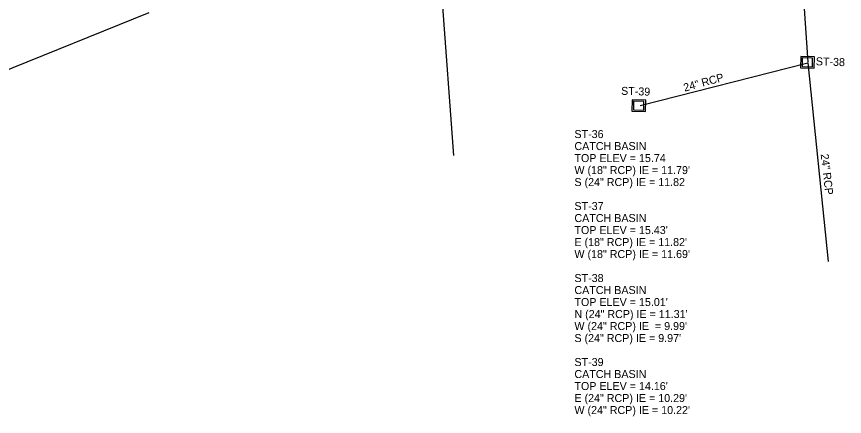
# Model space of a CAD drawing. Extents: x 509744 to 512285, y 1314862 to 1316822.
# Drawn here: x 510857.4 to 511147, y 1315087.8 to 1315227.8 of the extents above; entities that cross this region are included whole.
import ezdxf

# ---------------------------------------------------------------- set-up
doc = ezdxf.new("R2010")
doc.units = 0
for name, color, linetype in [('CatchBasin_ep', 7, 'Continuous'), ('ConcSlabs_ep', 7, 'Continuous'), ('NonPlottingEle_dp', 7, 'Continuous'), ('PipeCulvert_ep', 7, 'Continuous'), ('RWLine_ep', 7, 'Continuous')]:
    doc.layers.add(name, color=color, linetype=linetype)

msp = doc.modelspace()

# ---------------------------------------------------------------- linework, layer by layer
at = {"layer": 'CatchBasin_ep'}
msp.add_lwpolyline([(511132.22, 1315210.25), (511135.83, 1315210.17), (511135.89, 1315213.23), (511132.29, 1315213.31)], close=True, dxfattribs=at)
msp.add_lwpolyline([(511073.19, 1315195.09), (511076.8, 1315195.01), (511076.86, 1315198.06), (511073.26, 1315198.14), (511073.19, 1315195.09)], dxfattribs=at)
at = {"layer": 'ConcSlabs_ep'}
msp.add_lwpolyline([(511131.69, 1315209.82), (511136.46, 1315209.69), (511136.57, 1315213.63), (511131.8, 1315213.76)], close=True, dxfattribs=at)
msp.add_lwpolyline([(511072.65, 1315194.66), (511077.42, 1315194.52), (511077.54, 1315198.46), (511072.76, 1315198.6), (511072.65, 1315194.66)], dxfattribs=at)
at = {"layer": 'PipeCulvert_ep'}
for p, q in [((510741.95, 1315163.72), (510903.76, 1315229.17)), ((511075.57, 1315196.62), (511134.23, 1315211.56)), ((511134.23, 1315211.56), (511141.31, 1315141.98))]:
    msp.add_line(p, q, dxfattribs=at)
msp.add_lwpolyline([(511119.68, 1315424.58), (511134.2, 1315211.76)], dxfattribs=at)
at = {"layer": 'RWLine_ep'}
msp.add_line((511000.11, 1315317.72), (511010.27, 1315179.16), dxfattribs=at)

# ---------------------------------------------------------------- texts
at = {"layer": 'NonPlottingEle_dp'}
for s, rotation, p in [('ST-38', 358.1578, (511136.99, 1315210.71)), ('24" RCP', 15.3909, (511091.15, 1315201.45)), ('ST-39', 358.1578, (511068.86, 1315200.37)), ('24" RCP', 276.5517, (511138.73, 1315179.55))]:
    msp.add_text(s, height=2.8, rotation=rotation, dxfattribs=at).set_placement(p)
for s, p in [('ST-36', (511052.57, 1315185.22)), ('CATCH BASIN', (511052.57, 1315181.02)), ('TOP ELEV = 15.74', (511052.57, 1315176.82)), ('W (18" RCP) IE = 11.79\'', (511052.57, 1315172.62)), ('S (24" RCP) IE = 11.82', (511052.57, 1315168.42)), ('ST-37', (511052.57, 1315160.02)), ('CATCH BASIN', (511052.57, 1315155.82)), ("TOP ELEV = 15.43'", (511052.57, 1315151.62)), ('E (18" RCP) IE = 11.82\'', (511052.57, 1315147.42)), ('W (18" RCP) IE = 11.69\'', (511052.57, 1315143.22)), ('ST-38', (511052.57, 1315134.82)), ('CATCH BASIN', (511052.57, 1315130.62)), ("TOP ELEV = 15.01'", (511052.57, 1315126.42)), ('N (24" RCP) IE = 11.31\'', (511052.57, 1315122.22)), ('W (24" RCP) IE  = 9.99\'', (511052.57, 1315118.02)), ('S (24" RCP) IE = 9.97\'', (511052.57, 1315113.82)), ('ST-39', (511052.57, 1315105.42)), ('CATCH BASIN', (511052.57, 1315101.22)), ("TOP ELEV = 14.16'", (511052.57, 1315097.02)), ('E (24" RCP) IE = 10.29\'', (511052.57, 1315092.82)), ('W (24" RCP) IE = 10.22\'', (511052.57, 1315088.62))]:
    msp.add_text(s, height=2.8, dxfattribs=at).set_placement(p)

doc.saveas('drawing.dxf')
